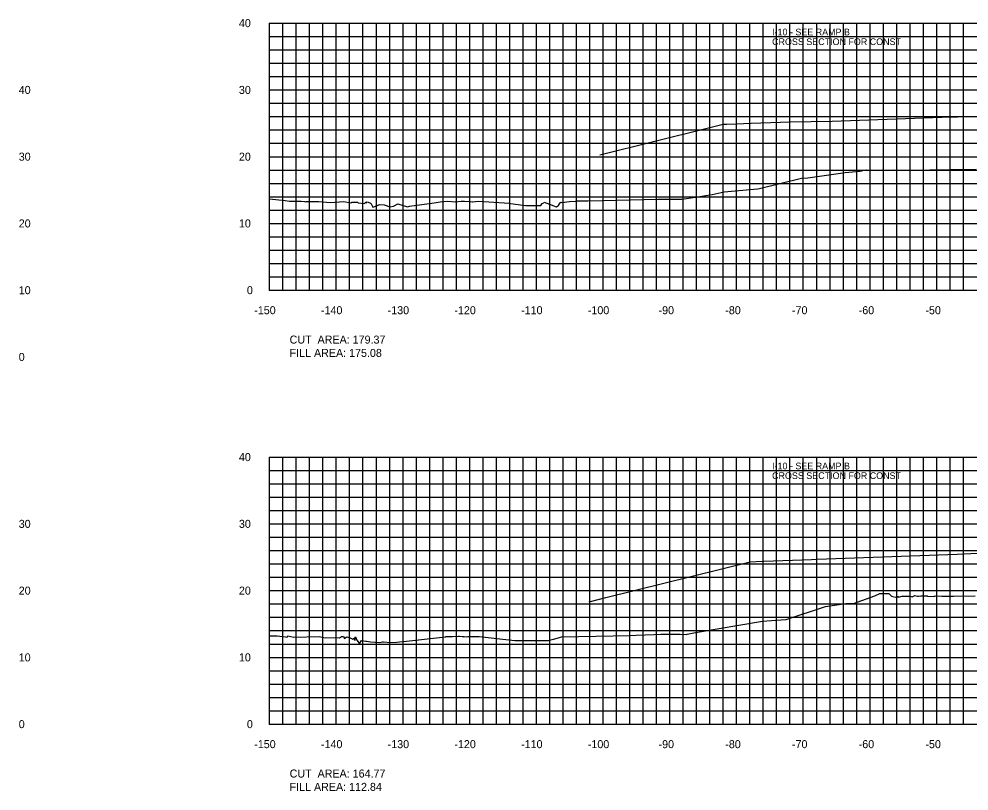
# Model space of a CAD drawing. Extents: x 1800880 to 1818864, y 245271 to 250560.
# Drawn here: x 1806863.4 to 1807005.8, y 250089.4 to 250205 of the extents above; entities that cross this region are included whole.
import ezdxf

# ---------------------------------------------------------------- set-up
doc = ezdxf.new("R2010")
doc.units = 0
for name, color, linetype in [('33', 7, 'Continuous'), ('CL-CNST', 7, 'Continuous'), ('DESIGN - DRAINAGE - Bridges', 7, 'Continuous'), ('DRAINAGETXT', 7, 'Continuous'), ('EPTEXT', 7, 'Continuous'), ('Level 46', 7, 'Continuous'), ('Level 62', 7, 'Continuous')]:
    doc.layers.add(name, color=color, linetype=linetype)

msp = doc.modelspace()

# ---------------------------------------------------------------- linework, layer by layer
at = {"layer": 'CL-CNST'}
for points in [[(1806901, 250178.11), (1806903.33, 250177.86), (1806903.99, 250177.75), (1806905.12, 250177.74), (1806905.45, 250177.75), (1806905.75, 250177.77), (1806906.22, 250177.69), (1806906.33, 250177.65), (1806906.49, 250177.71), (1806906.8, 250177.72), (1806908.37, 250177.7), (1806910.12, 250177.57), (1806912.11, 250177.69), (1806913.2, 250177.52), (1806913.33, 250177.63), (1806914.24, 250177.6), (1806914.29, 250177.52), (1806915.22, 250177.4), (1806915.23, 250177.4), (1806915.42, 250177.63), (1806915.46, 250177.63), (1806915.49, 250177.49), (1806915.62, 250177.64), (1806915.78, 250177.62), (1806916.12, 250177.48), (1806916.19, 250177.46), (1806916.47, 250176.88), (1806916.48, 250176.9), (1806916.61, 250176.93), (1806917.52, 250177.29), (1806918.15, 250177.21), (1806918.31, 250177.15), (1806919.02, 250176.91), (1806919.58, 250177.03), (1806920.21, 250177.39), (1806920.22, 250177.39), (1806920.22, 250177.39), (1806920.23, 250177.39), (1806921.65, 250176.94), (1806921.98, 250177.04), (1806925.65, 250177.53), (1806926.59, 250177.66), (1806927.71, 250177.74), (1806928.88, 250177.67), (1806929.73, 250177.75), (1806930.21, 250177.74), (1806930.97, 250177.7), (1806931.34, 250177.67), (1806931.42, 250177.67), (1806932.32, 250177.76), (1806932.33, 250177.76), (1806933.84, 250177.67), (1806936.9, 250177.45), (1806937.03, 250177.43), (1806937.13, 250177.43), (1806937.51, 250177.38), (1806939.36, 250177.12), (1806940.91, 250177.13), (1806941.64, 250177.13), (1806941.85, 250177.4), (1806942.11, 250177.54), (1806942.14, 250177.6), (1806943.36, 250177.15), (1806943.81, 250176.96), (1806943.99, 250176.94), (1806944.22, 250177.08), (1806944.31, 250177.11), (1806944.34, 250177.15), (1806944.36, 250177.2), (1806944.57, 250177.51), (1806944.67, 250177.6), (1806944.81, 250177.55), (1806945.96, 250177.69), (1806946.91, 250177.74), (1806947, 250177.82), (1806948.68, 250177.8), (1806955.09, 250177.96), (1806959.19, 250178.04), (1806960.8, 250178.05), (1806961.68, 250178.05), (1806962.77, 250178.05), (1806964.85, 250178.38), (1806967.36, 250178.77), (1806969.15, 250179.18), (1806974.12, 250179.62), (1806974.42, 250179.64), (1806980.71, 250181.22), (1806981.69, 250181.28), (1806987.28, 250182.07), (1806989.45, 250182.28), (1806990.44, 250182.47), (1806990.67, 250182.37), (1806991.59, 250182.39), (1806991.93, 250182.4), (1806992.33, 250182.38), (1806992.89, 250182.44), (1806993.22, 250182.43), (1806993.76, 250182.43), (1806994.47, 250182.45), (1806995.4, 250182.43), (1806995.71, 250182.41), (1806996.64, 250182.42), (1806996.97, 250182.42), (1807002.92, 250182.49), (1807006.91, 250182.54)], [(1806901, 250112.66), (1806901, 250112.66), (1806901.42, 250112.65), (1806902.12, 250112.64), (1806903.39, 250112.53), (1806903.62, 250112.48), (1806903.71, 250112.65), (1806904.61, 250112.46), (1806908.47, 250112.54), (1806909.34, 250112.38), (1806910.9, 250112.4), (1806911.44, 250112.37), (1806911.5, 250112.34), (1806911.66, 250112.44), (1806911.77, 250112.57), (1806911.98, 250112.57), (1806912.1, 250112.59), (1806912.19, 250112.33), (1806912.2, 250112.27), (1806912.59, 250112.49), (1806912.86, 250112.42), (1806913.01, 250112.38), (1806913.08, 250112.34), (1806913.5, 250112.18), (1806913.69, 250112.29), (1806913.8, 250112.33), (1806913.8, 250111.94), (1806913.85, 250112.45), (1806913.88, 250112.53), (1806914.09, 250112.02), (1806914.42, 250111.57), (1806914.51, 250111.56), (1806914.78, 250111.96), (1806915.44, 250111.87), (1806915.54, 250111.85), (1806916.11, 250111.78), (1806917.54, 250111.65), (1806917.93, 250111.75), (1806918, 250111.77), (1806918.05, 250111.76), (1806919.1, 250111.64), (1806920.08, 250111.7), (1806920.45, 250111.78), (1806921.51, 250111.88), (1806927.37, 250112.51), (1806927.41, 250112.54), (1806928.41, 250112.58), (1806929.33, 250112.6), (1806929.47, 250112.59), (1806929.87, 250112.56), (1806930.17, 250112.54), (1806930.52, 250112.52), (1806930.69, 250112.55), (1806932.42, 250112.58), (1806937.77, 250111.98), (1806937.85, 250111.97), (1806937.87, 250111.97), (1806940.27, 250111.97), (1806940.51, 250111.97), (1806941.35, 250111.97), (1806942.8, 250111.97), (1806943.53, 250112.16), (1806944.47, 250112.41), (1806944.76, 250112.49), (1806955.03, 250112.69), (1806955.95, 250112.74), (1806958.65, 250112.88), (1806959.65, 250112.89), (1806960.95, 250112.89), (1806962.54, 250112.89), (1806963.42, 250112.88), (1806963.59, 250112.89), (1806964.82, 250113.14), (1806974.87, 250114.86), (1806976.23, 250114.95), (1806978.43, 250115.09), (1806984.33, 250117.03), (1806987.38, 250117.48), (1806987.89, 250117.48), (1806988.53, 250117.48), (1806991.71, 250118.64), (1806992.48, 250119), (1806993.8, 250118.99), (1806994.2, 250118.62), (1806995.07, 250118.38), (1806995.16, 250118.59), (1806995.31, 250118.46), (1806995.74, 250118.62), (1806996.36, 250118.61), (1806997, 250118.58), (1806997.32, 250118.48), (1806997.72, 250118.69), (1806998.13, 250118.6), (1806998.28, 250118.62), (1806998.61, 250118.63), (1806999.55, 250118.63), (1806999.61, 250118.62), (1807000.54, 250118.54), (1807000.77, 250118.63), (1807001.74, 250118.61), (1807002.03, 250118.6), (1807003.53, 250118.61), (1807006.75, 250118.65)]]:
    msp.add_lwpolyline(points, dxfattribs=at)
at = {"layer": 'DESIGN - DRAINAGE - Bridges'}
for p, q in [((1806900.94, 250204.43), (1806901, 250204.43)), ((1806901, 250164.43), (1806901, 250204.43)), ((1806900.94, 250194.43), (1806901, 250194.43)), ((1806900.94, 250184.43), (1806901, 250184.43)), ((1806900.94, 250174.43), (1806901, 250174.43)), ((1806900.94, 250164.43), (1806901, 250164.43)), ((1806901, 250164.43), (1807201, 250164.43)), ((1806901, 250164.37), (1806901, 250164.43)), ((1806911, 250164.37), (1806911, 250164.43)), ((1806921, 250164.37), (1806921, 250164.43)), ((1806931, 250164.37), (1806931, 250164.43)), ((1806941, 250164.37), (1806941, 250164.43)), ((1806951, 250164.37), (1806951, 250164.43)), ((1806961, 250164.37), (1806961, 250164.43)), ((1806971, 250164.37), (1806971, 250164.43)), ((1806981, 250164.37), (1806981, 250164.43)), ((1806991, 250164.37), (1806991, 250164.43)), ((1807001, 250164.37), (1807001, 250164.43)), ((1806900.94, 250139.43), (1806901, 250139.43)), ((1806901, 250099.43), (1806901, 250139.43)), ((1806900.94, 250129.43), (1806901, 250129.43)), ((1806900.94, 250119.43), (1806901, 250119.43)), ((1806900.94, 250109.43), (1806901, 250109.43)), ((1806900.94, 250099.43), (1806901, 250099.43)), ((1806901, 250099.43), (1807201, 250099.43)), ((1806901, 250099.37), (1806901, 250099.43)), ((1806911, 250099.37), (1806911, 250099.43)), ((1806921, 250099.37), (1806921, 250099.43)), ((1806931, 250099.37), (1806931, 250099.43)), ((1806941, 250099.37), (1806941, 250099.43)), ((1806951, 250099.37), (1806951, 250099.43)), ((1806961, 250099.37), (1806961, 250099.43)), ((1806971, 250099.37), (1806971, 250099.43)), ((1806981, 250099.37), (1806981, 250099.43)), ((1806991, 250099.37), (1806991, 250099.43)), ((1807001, 250099.37), (1807001, 250099.43))]:
    msp.add_line(p, q, dxfattribs=at)
at = {"layer": 'Level 46'}
for p, q in [((1806901, 250204.43), (1807201, 250204.43)), ((1806901, 250164.43), (1806901, 250204.43)), ((1806903, 250164.43), (1806903, 250204.43)), ((1806905, 250164.43), (1806905, 250204.43)), ((1806907, 250164.43), (1806907, 250204.43)), ((1806909, 250164.43), (1806909, 250204.43)), ((1806911, 250164.43), (1806911, 250204.43)), ((1806913, 250164.43), (1806913, 250204.43)), ((1806915, 250164.43), (1806915, 250204.43)), ((1806917, 250164.43), (1806917, 250204.43)), ((1806919, 250164.43), (1806919, 250204.43)), ((1806921, 250164.43), (1806921, 250204.43)), ((1806923, 250164.43), (1806923, 250204.43)), ((1806925, 250164.43), (1806925, 250204.43)), ((1806927, 250164.43), (1806927, 250204.43)), ((1806929, 250164.43), (1806929, 250204.43)), ((1806931, 250164.43), (1806931, 250204.43)), ((1806933, 250164.43), (1806933, 250204.43)), ((1806935, 250164.43), (1806935, 250204.43)), ((1806937, 250164.43), (1806937, 250204.43)), ((1806939, 250164.43), (1806939, 250204.43)), ((1806941, 250164.43), (1806941, 250204.43)), ((1806943, 250164.43), (1806943, 250204.43)), ((1806945, 250164.43), (1806945, 250204.43)), ((1806947, 250164.43), (1806947, 250204.43)), ((1806949, 250164.43), (1806949, 250204.43)), ((1806951, 250164.43), (1806951, 250204.43)), ((1806953, 250164.43), (1806953, 250204.43)), ((1806955, 250164.43), (1806955, 250204.43)), ((1806957, 250164.43), (1806957, 250204.43)), ((1806959, 250164.43), (1806959, 250204.43)), ((1806961, 250164.43), (1806961, 250204.43)), ((1806963, 250164.43), (1806963, 250204.43)), ((1806965, 250164.43), (1806965, 250204.43)), ((1806967, 250164.43), (1806967, 250204.43)), ((1806969, 250164.43), (1806969, 250204.43)), ((1806971, 250164.43), (1806971, 250204.43)), ((1806973, 250164.43), (1806973, 250204.43)), ((1806975, 250164.43), (1806975, 250204.43)), ((1806977, 250164.43), (1806977, 250204.43)), ((1806979, 250164.43), (1806979, 250204.43)), ((1806981, 250164.43), (1806981, 250204.43)), ((1806983, 250164.43), (1806983, 250204.43)), ((1806985, 250164.43), (1806985, 250204.43)), ((1806987, 250164.43), (1806987, 250204.43)), ((1806989, 250164.43), (1806989, 250204.43)), ((1806991, 250164.43), (1806991, 250204.43)), ((1806993, 250164.43), (1806993, 250204.43)), ((1806995, 250164.43), (1806995, 250204.43)), ((1806997, 250164.43), (1806997, 250204.43)), ((1806999, 250164.43), (1806999, 250204.43)), ((1807001, 250164.43), (1807001, 250204.43)), ((1807003, 250164.43), (1807003, 250204.43)), ((1807005, 250164.43), (1807005, 250204.43)), ((1806901, 250202.43), (1807201, 250202.43)), ((1806901, 250200.43), (1807201, 250200.43)), ((1806901, 250198.43), (1807201, 250198.43)), ((1806901, 250196.43), (1807201, 250196.43)), ((1806901, 250194.43), (1807201, 250194.43)), ((1806901, 250192.43), (1807201, 250192.43)), ((1806901, 250190.43), (1807201, 250190.43)), ((1806901, 250188.43), (1807201, 250188.43)), ((1806901, 250186.43), (1807201, 250186.43)), ((1806901, 250184.43), (1807201, 250184.43)), ((1806901, 250182.43), (1807201, 250182.43)), ((1806901, 250180.43), (1807201, 250180.43)), ((1806901, 250178.43), (1807201, 250178.43)), ((1806901, 250176.43), (1807201, 250176.43)), ((1806901, 250174.43), (1807201, 250174.43)), ((1806901, 250172.43), (1807201, 250172.43)), ((1806901, 250170.43), (1807201, 250170.43)), ((1806901, 250168.43), (1807201, 250168.43)), ((1806901, 250166.43), (1807201, 250166.43)), ((1806901, 250164.43), (1807201, 250164.43)), ((1806901, 250139.43), (1807201, 250139.43)), ((1806901, 250099.43), (1806901, 250139.43)), ((1806903, 250099.43), (1806903, 250139.43)), ((1806905, 250099.43), (1806905, 250139.43)), ((1806907, 250099.43), (1806907, 250139.43)), ((1806909, 250099.43), (1806909, 250139.43)), ((1806911, 250099.43), (1806911, 250139.43)), ((1806913, 250099.43), (1806913, 250139.43)), ((1806915, 250099.43), (1806915, 250139.43)), ((1806917, 250099.43), (1806917, 250139.43)), ((1806919, 250099.43), (1806919, 250139.43)), ((1806921, 250099.43), (1806921, 250139.43)), ((1806923, 250099.43), (1806923, 250139.43)), ((1806925, 250099.43), (1806925, 250139.43)), ((1806927, 250099.43), (1806927, 250139.43)), ((1806929, 250099.43), (1806929, 250139.43)), ((1806931, 250099.43), (1806931, 250139.43)), ((1806933, 250099.43), (1806933, 250139.43)), ((1806935, 250099.43), (1806935, 250139.43)), ((1806937, 250099.43), (1806937, 250139.43)), ((1806939, 250099.43), (1806939, 250139.43)), ((1806941, 250099.43), (1806941, 250139.43)), ((1806943, 250099.43), (1806943, 250139.43)), ((1806945, 250099.43), (1806945, 250139.43)), ((1806947, 250099.43), (1806947, 250139.43)), ((1806949, 250099.43), (1806949, 250139.43)), ((1806951, 250099.43), (1806951, 250139.43)), ((1806953, 250099.43), (1806953, 250139.43)), ((1806955, 250099.43), (1806955, 250139.43)), ((1806957, 250099.43), (1806957, 250139.43)), ((1806959, 250099.43), (1806959, 250139.43)), ((1806961, 250099.43), (1806961, 250139.43)), ((1806963, 250099.43), (1806963, 250139.43)), ((1806965, 250099.43), (1806965, 250139.43)), ((1806967, 250099.43), (1806967, 250139.43)), ((1806969, 250099.43), (1806969, 250139.43)), ((1806971, 250099.43), (1806971, 250139.43)), ((1806973, 250099.43), (1806973, 250139.43)), ((1806975, 250099.43), (1806975, 250139.43)), ((1806977, 250099.43), (1806977, 250139.43)), ((1806979, 250099.43), (1806979, 250139.43)), ((1806981, 250099.43), (1806981, 250139.43)), ((1806983, 250099.43), (1806983, 250139.43)), ((1806985, 250099.43), (1806985, 250139.43)), ((1806987, 250099.43), (1806987, 250139.43)), ((1806989, 250099.43), (1806989, 250139.43)), ((1806991, 250099.43), (1806991, 250139.43)), ((1806993, 250099.43), (1806993, 250139.43)), ((1806995, 250099.43), (1806995, 250139.43)), ((1806997, 250099.43), (1806997, 250139.43)), ((1806999, 250099.43), (1806999, 250139.43)), ((1807001, 250099.43), (1807001, 250139.43)), ((1807003, 250099.43), (1807003, 250139.43)), ((1807005, 250099.43), (1807005, 250139.43)), ((1806901, 250137.43), (1807201, 250137.43)), ((1806901, 250135.43), (1807201, 250135.43)), ((1806901, 250133.43), (1807201, 250133.43)), ((1806901, 250131.43), (1807201, 250131.43)), ((1806901, 250129.43), (1807201, 250129.43)), ((1806901, 250127.43), (1807201, 250127.43)), ((1806901, 250125.43), (1807201, 250125.43)), ((1806901, 250123.43), (1807201, 250123.43)), ((1806901, 250121.43), (1807201, 250121.43)), ((1806901, 250119.43), (1807201, 250119.43)), ((1806901, 250117.43), (1807201, 250117.43)), ((1806901, 250115.43), (1807201, 250115.43)), ((1806901, 250113.43), (1807201, 250113.43)), ((1806901, 250111.43), (1807201, 250111.43)), ((1806901, 250109.43), (1807201, 250109.43)), ((1806901, 250107.43), (1807201, 250107.43)), ((1806901, 250105.43), (1807201, 250105.43)), ((1806901, 250103.43), (1807201, 250103.43)), ((1806901, 250101.43), (1807201, 250101.43)), ((1806901, 250099.43), (1807201, 250099.43))]:
    msp.add_line(p, q, dxfattribs=at)
at = {"layer": 'Level 62'}
for points in [[(1806950.52, 250184.71), (1806966.59, 250188.69), (1806968.97, 250189.28), (1806969.53, 250189.3), (1806970.98, 250189.35), (1806973.18, 250189.44), (1806979.03, 250189.67), (1806985.31, 250189.76), (1807003.16, 250190.39), (1807004.12, 250190.41), (1807007.18, 250190.47), (1807007.65, 250190.48), (1807009.19, 250190.49)], [(1806948.9, 250117.77), (1806951.41, 250118.4), (1806973.05, 250123.76), (1806974.86, 250123.83), (1806975.06, 250123.84), (1806982.23, 250124.11), (1806983.08, 250124.15), (1807004.05, 250124.89), (1807007.14, 250125.02), (1807007.47, 250125.01), (1807010.95, 250125.08), (1807011.41, 250125.06)]]:
    msp.add_lwpolyline(points, dxfattribs=at)

# ---------------------------------------------------------------- texts
for s, p in [('-150', (1806898.7, 250160.83)), ('-140', (1806908.7, 250160.83)), ('-130', (1806918.7, 250160.83)), ('-120', (1806928.7, 250160.83)), ('-110', (1806938.7, 250160.83)), ('-100', (1806948.7, 250160.83)), ('-90', (1806959.3, 250160.83)), ('-80', (1806969.3, 250160.83)), ('-70', (1806979.3, 250160.83)), ('-60', (1806989.3, 250160.83)), ('-50', (1806999.3, 250160.83)), ('-150', (1806898.7, 250095.83)), ('-140', (1806908.7, 250095.83)), ('-130', (1806918.7, 250095.83)), ('-120', (1806928.7, 250095.83)), ('-110', (1806938.7, 250095.83)), ('-100', (1806948.7, 250095.83)), ('-90', (1806959.3, 250095.83)), ('-80', (1806969.3, 250095.83)), ('-70', (1806979.3, 250095.83)), ('-60', (1806989.3, 250095.83)), ('-50', (1806999.3, 250095.83))]:
    msp.add_text(s, height=1.2).set_placement(p)
at = {"layer": '33'}
for s, p in [('40', (1806896.4, 250203.83)), ('40', (1806863.4, 250193.83)), ('30', (1806896.4, 250193.83)), ('30', (1806863.4, 250183.83)), ('20', (1806896.4, 250183.83)), ('20', (1806863.4, 250173.83)), ('10', (1806896.4, 250173.83)), ('10', (1806863.4, 250163.83)), ('0', (1806897.6, 250163.83)), ('0', (1806863.4, 250153.83)), ('40', (1806896.4, 250138.83)), ('30', (1806863.4, 250128.83)), ('30', (1806896.4, 250128.83)), ('20', (1806863.4, 250118.83)), ('20', (1806896.4, 250118.83)), ('10', (1806863.4, 250108.83)), ('10', (1806896.4, 250108.83)), ('0', (1806863.4, 250098.83)), ('0', (1806897.6, 250098.83))]:
    msp.add_text(s, height=1.2, dxfattribs=at).set_placement(p)
at = {"layer": 'DESIGN - DRAINAGE - Bridges'}
for p in [(1806901, 250164.43), (1806901, 250099.43)]:
    msp.add_text('-', height=0.0001, dxfattribs=at).set_placement(p)
at = {"layer": 'DRAINAGETXT'}
for s, p in [('CUT  AREA: 179.37', (1806904, 250156.43)), ('FILL AREA: 175.08', (1806904, 250154.43)), ('CUT  AREA: 164.77', (1806904, 250091.43)), ('FILL AREA: 112.84', (1806904, 250089.43))]:
    msp.add_text(s, height=1.2, dxfattribs=at).set_placement(p)
at = {"layer": 'EPTEXT'}
for s, p in [('I-10 - SEE RAMP B', (1806976.32, 250202.6)), ('CROSS SECTION FOR CONST ', (1806976.32, 250201.15)), ('I-10 - SEE RAMP B', (1806976.32, 250137.6)), ('CROSS SECTION FOR CONST ', (1806976.32, 250136.15))]:
    msp.add_text(s, height=1, dxfattribs=at).set_placement(p)

doc.saveas('drawing.dxf')
